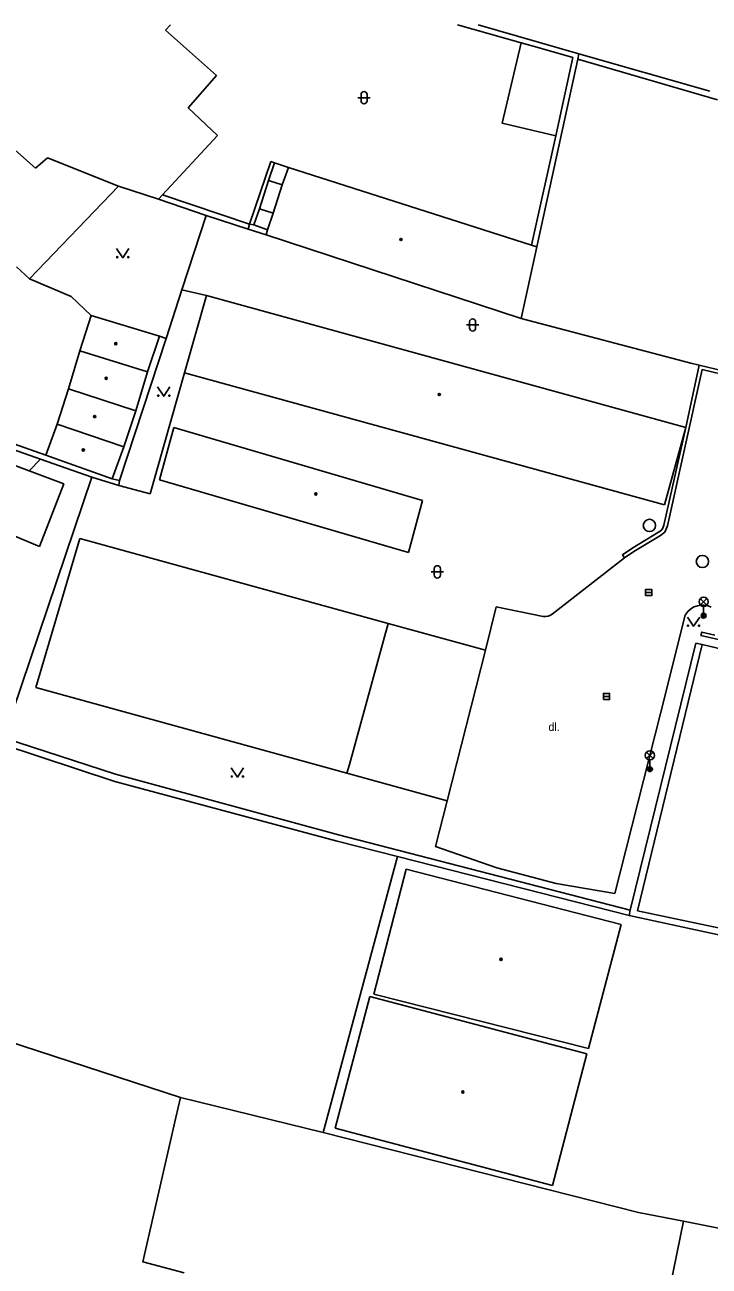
# Model space of a CAD drawing. Extents: x -598932 to -598196, y -1162207 to -1161504.
# Drawn here: x -598603.5 to -598547.9, y -1161606 to -1161505.2 of the extents above; entities that cross this region are included whole.
import ezdxf

# ---------------------------------------------------------------- set-up
doc = ezdxf.new("R2010")
doc.units = 0
for name, color, linetype in [('DOP - kresba z DSPS bez soueadnic', 7, 'Continuous'), ('DOP - rozhrani ploch obecne', 7, 'Continuous'), ('Level 27', 7, 'Continuous'), ('Level 33', 7, 'Continuous'), ('Level 36', 7, 'Continuous'), ('Level 39', 7, 'Continuous'), ('TM - budovy zdene_ betonove - VP', 7, 'Continuous'), ('TM - komunikace - VP', 7, 'Continuous'), ('TM - letecke snimky - pomocna linie', 7, 'Continuous'), ('TM - popis povrchu', 7, 'Continuous'), ('TM - rozhrani ploch obecne - VP', 7, 'Continuous')]:
    doc.layers.add(name, color=color, linetype=linetype)

msp = doc.modelspace()

# ---------------------------------------------------------------- linework, layer by layer
at = {"layer": 'DOP - kresba z DSPS bez soueadnic'}
for points in [[(-598568.36, -1161505.18), (-598563.17, -1161506.65), (-598561.73, -1161507.06)], [(-598561.73, -1161507.06), (-598558.98, -1161507.83)], [(-598558.98, -1161507.83), (-598560.38, -1161514.2), (-598562.33, -1161523.07)], [(-598558.58, -1161507.98), (-598547.24, -1161511.27)], [(-598585.24, -1161521.38), (-598583.51, -1161516.28)], [(-598583.2, -1161516.39), (-598583.69, -1161517.81)], [(-598583.51, -1161516.28), (-598583.2, -1161516.39)], [(-598583.2, -1161516.39), (-598582.07, -1161516.76)], [(-598583.69, -1161517.81), (-598584.43, -1161520.12)], [(-598582.58, -1161518.18), (-598583.69, -1161517.81)], [(-598585.24, -1161521.38), (-598592.31, -1161518.98)], [(-598584.43, -1161520.12), (-598584.87, -1161521.43)], [(-598584.43, -1161520.12), (-598583.32, -1161520.48)], [(-598585.35, -1161521.78), (-598585.24, -1161521.38)], [(-598584.87, -1161521.43), (-598585.24, -1161521.38)], [(-598584.87, -1161521.43), (-598583.77, -1161521.83)], [(-598593.31, -1161543.27), (-598590.52, -1161533.45)], [(-598601.77, -1161540.12), (-598607.91, -1161537.95)], [(-598595.79, -1161542.19), (-598596.38, -1161542.05)], [(-598548.49, -1161555.5), (-598553.73, -1161577.12)], [(-598596.12, -1161566.02), (-598605.18, -1161563.09)], [(-598578, -1161570.96), (-598596.12, -1161566.02)], [(-598554.34, -1161577.06), (-598578, -1161570.96)], [(-598553.73, -1161577.12), (-598539.35, -1161580.17)]]:
    msp.add_lwpolyline(points, dxfattribs=at)
at = {"layer": 'DOP - rozhrani ploch obecne'}
for points in [[(-598566.66, -1161505.18), (-598558.51, -1161507.54)], [(-598558.58, -1161507.98), (-598558.51, -1161507.54)], [(-598558.51, -1161507.54), (-598547.87, -1161510.57)], [(-598561.9, -1161523.22), (-598558.58, -1161507.98)], [(-598592.61, -1161519.35), (-598588.76, -1161520.66)], [(-598588.76, -1161520.66), (-598590.72, -1161526.69)], [(-598588.76, -1161520.66), (-598585.35, -1161521.78)], [(-598585.35, -1161521.78), (-598583.88, -1161522.24)], [(-598603.09, -1161525.8), (-598599.7, -1161527.25)], [(-598592, -1161530.65), (-598590.72, -1161526.69)], [(-598590.72, -1161526.69), (-598588.73, -1161527.17)], [(-598599.7, -1161527.25), (-598598.08, -1161528.78)], [(-598563.18, -1161529.03), (-598549.4, -1161532.65)], [(-598592, -1161530.65), (-598595.79, -1161542.19)], [(-598592.55, -1161530.45), (-598592, -1161530.65)], [(-598549.4, -1161532.65), (-598548.73, -1161532.82)], [(-598617.85, -1161534.94), (-598602.19, -1161540.44)], [(-598603.12, -1161541.39), (-598602.19, -1161540.44)], [(-598602.19, -1161540.44), (-598598.04, -1161541.9)], [(-598605.18, -1161563.09), (-598598.04, -1161541.9)], [(-598598.04, -1161541.9), (-598595.83, -1161542.6)], [(-598595.79, -1161542.19), (-598595.83, -1161542.6)], [(-598595.83, -1161542.6), (-598593.31, -1161543.27)], [(-598602.59, -1161559), (-598599, -1161546.9)], [(-598599, -1161546.9), (-598573.98, -1161553.79)], [(-598573.98, -1161553.79), (-598566.09, -1161555.96)], [(-598554.34, -1161577.06), (-598548.99, -1161555.38)], [(-598548.99, -1161555.38), (-598548.49, -1161555.5), (-598538.66, -1161557.82)], [(-598577.32, -1161565.96), (-598602.59, -1161559)], [(-598605.34, -1161563.6), (-598596.17, -1161566.61)], [(-598577.32, -1161565.96), (-598569.2, -1161568.2)], [(-598596.17, -1161566.61), (-598578.13, -1161571.48)], [(-598578.13, -1161571.48), (-598573.22, -1161572.72)], [(-598573.22, -1161572.72), (-598579.26, -1161595.13)], [(-598573.22, -1161572.72), (-598554.41, -1161577.51)], [(-598554.41, -1161577.51), (-598554.34, -1161577.06)], [(-598554.41, -1161577.51), (-598539.27, -1161580.77)], [(-598624.11, -1161581.44), (-598590.84, -1161592.28)], [(-598591.22, -1161593.92), (-598590.84, -1161592.28)], [(-598590.84, -1161592.28), (-598579.26, -1161595.13)], [(-598593.9, -1161605.62), (-598591.22, -1161593.92)], [(-598579.26, -1161595.13), (-598553.66, -1161601.61)], [(-598553.66, -1161601.61), (-598549.99, -1161602.33)], [(-598590.53, -1161606.53), (-598593.9, -1161605.62)]]:
    msp.add_lwpolyline(points, dxfattribs=at)
at = {"layer": 'Level 27'}
for p, q in [((-598553.08, -1161551.28), (-598552.58, -1161551.28)), ((-598556.5, -1161559.72), (-598556, -1161559.72))]:
    msp.add_line(p, q, dxfattribs=at)
for points in [[(-598553.08, -1161551.53), (-598552.58, -1161551.53), (-598552.58, -1161551.03), (-598553.08, -1161551.03)], [(-598556.5, -1161559.97), (-598556, -1161559.97), (-598556, -1161559.47), (-598556.5, -1161559.47)]]:
    msp.add_lwpolyline(points, close=True, dxfattribs=at)
for centre in [(-598552.77, -1161545.83), (-598548.47, -1161548.76)]:
    msp.add_circle(centre, 0.5, dxfattribs=at)
at = {"layer": 'Level 33'}
for p, q in [((-598548.64, -1161552.3), (-598548.11, -1161551.77)), ((-598548.64, -1161551.77), (-598548.11, -1161552.3)), ((-598548.37, -1161552.41), (-598548.37, -1161553.16)), ((-598553, -1161564.76), (-598552.47, -1161564.23)), ((-598553, -1161564.23), (-598552.47, -1161564.76)), ((-598552.73, -1161564.87), (-598552.73, -1161565.62))]:
    msp.add_line(p, q, dxfattribs=at)
for centre, radius in [((-598548.37, -1161552.03), 0.375), ((-598548.37, -1161553.16), 0.2), ((-598548.37, -1161553.16), 0.145), ((-598548.37, -1161553.16), 0.0876), ((-598552.73, -1161564.5), 0.375), ((-598552.73, -1161565.62), 0.2), ((-598552.73, -1161565.62), 0.145), ((-598552.73, -1161565.62), 0.0876)]:
    msp.add_circle(centre, radius, dxfattribs=at)
at = {"layer": 'Level 36'}
for p, q in [((-598576.43, -1161511.1), (-598575.43, -1161511.1)), ((-598576.18, -1161510.85), (-598576.18, -1161511.35)), ((-598575.68, -1161510.85), (-598575.68, -1161511.35)), ((-598567.63, -1161529.55), (-598566.63, -1161529.55)), ((-598567.38, -1161529.3), (-598567.38, -1161529.8)), ((-598566.88, -1161529.3), (-598566.88, -1161529.8)), ((-598570.49, -1161549.6), (-598569.49, -1161549.6)), ((-598570.24, -1161549.35), (-598570.24, -1161549.85)), ((-598569.74, -1161549.35), (-598569.74, -1161549.85))]:
    msp.add_line(p, q, dxfattribs=at)
for points in [[(-598596.02, -1161523.35), (-598595.52, -1161524.1), (-598595.02, -1161523.35)], [(-598592.69, -1161534.59), (-598592.19, -1161535.34), (-598591.69, -1161534.59)], [(-598549.69, -1161553.27), (-598549.19, -1161554.02), (-598548.69, -1161553.27)], [(-598586.72, -1161565.52), (-598586.22, -1161566.27), (-598585.72, -1161565.52)]]:
    msp.add_lwpolyline(points, dxfattribs=at)
for centre in [(-598595.97, -1161524.05), (-598595.07, -1161524.05), (-598592.64, -1161535.29), (-598591.74, -1161535.29), (-598549.64, -1161553.97), (-598548.74, -1161553.97), (-598586.67, -1161566.22), (-598585.77, -1161566.22)]:
    msp.add_circle(centre, 0.05, dxfattribs=at)
for centre, start, end in [((-598575.93, -1161510.85), 0, 180), ((-598575.93, -1161511.35), 180, 0), ((-598567.13, -1161529.3), 0, 180), ((-598567.13, -1161529.8), 180, 0), ((-598569.99, -1161549.35), 0, 180), ((-598569.99, -1161549.85), 180, 0)]:
    msp.add_arc(centre, 0.25, start, end, dxfattribs=at)
at = {"layer": 'Level 39'}
for centre, radius in [((-598572.94, -1161522.61), 0.09), ((-598572.94, -1161522.61), 0.0398), ((-598596.09, -1161531.08), 0.09), ((-598596.09, -1161531.08), 0.0398), ((-598596.87, -1161533.88), 0.09), ((-598596.87, -1161533.88), 0.0398), ((-598569.83, -1161535.2), 0.09), ((-598569.83, -1161535.2), 0.0398), ((-598597.8, -1161536.99), 0.09), ((-598597.8, -1161536.99), 0.0398), ((-598598.73, -1161539.71), 0.09), ((-598598.73, -1161539.71), 0.0398), ((-598579.85, -1161543.28), 0.09), ((-598579.85, -1161543.28), 0.0398), ((-598564.81, -1161581.07), 0.09), ((-598564.81, -1161581.07), 0.0398), ((-598567.92, -1161591.83), 0.09), ((-598567.92, -1161591.83), 0.0398)]:
    msp.add_circle(centre, radius, dxfattribs=at)
at = {"layer": 'TM - budovy zdene_ betonove - VP'}
for points in [[(-598591.66, -1161505.18), (-598592.05, -1161505.62)], [(-598592.05, -1161505.62), (-598587.9, -1161509.3)], [(-598587.9, -1161509.3), (-598590.2, -1161511.91)], [(-598607.65, -1161512.38), (-598602.6, -1161516.83)], [(-598590.2, -1161511.91), (-598587.83, -1161514.18)], [(-598587.83, -1161514.18), (-598592.31, -1161518.98)], [(-598602.6, -1161516.83), (-598601.62, -1161515.98)], [(-598601.62, -1161515.98), (-598595.86, -1161518.27)], [(-598582.58, -1161518.18), (-598582.07, -1161516.76)], [(-598582.07, -1161516.76), (-598562.33, -1161523.07)], [(-598595.86, -1161518.27), (-598603.09, -1161525.8)], [(-598595.86, -1161518.27), (-598592.61, -1161519.35)], [(-598583.32, -1161520.48), (-598582.58, -1161518.18)], [(-598592.31, -1161518.98), (-598592.61, -1161519.35)], [(-598583.77, -1161521.83), (-598583.32, -1161520.48)], [(-598583.88, -1161522.24), (-598583.77, -1161521.83)], [(-598563.18, -1161529.03), (-598583.88, -1161522.24)], [(-598561.9, -1161523.22), (-598563.18, -1161529.03)], [(-598562.33, -1161523.07), (-598561.9, -1161523.22)], [(-598603.09, -1161525.8), (-598604.16, -1161524.84)], [(-598588.73, -1161527.17), (-598590.52, -1161533.45)], [(-598549.82, -1161537.87), (-598588.73, -1161527.17)], [(-598599.01, -1161531.64), (-598598.08, -1161528.78)], [(-598598.08, -1161528.78), (-598592.55, -1161530.45)], [(-598592.55, -1161530.45), (-598593.51, -1161533.35)], [(-598599.93, -1161534.73), (-598599.01, -1161531.64)], [(-598593.51, -1161533.35), (-598599.01, -1161531.64)], [(-598593.51, -1161533.35), (-598594.47, -1161536.53)], [(-598551.54, -1161544.17), (-598590.52, -1161533.45)], [(-598600.86, -1161537.61), (-598599.93, -1161534.73)], [(-598599.93, -1161534.73), (-598594.47, -1161536.53)], [(-598594.47, -1161536.53), (-598595.44, -1161539.45)], [(-598601.77, -1161540.12), (-598600.86, -1161537.61)], [(-598595.44, -1161539.45), (-598600.86, -1161537.61)], [(-598592.55, -1161542.14), (-598591.39, -1161537.89)], [(-598591.39, -1161537.89), (-598571.18, -1161543.8)], [(-598549.82, -1161537.87), (-598551.54, -1161544.17)], [(-598595.44, -1161539.45), (-598596.38, -1161542.05)], [(-598605.53, -1161540.5), (-598603.12, -1161541.39)], [(-598596.38, -1161542.05), (-598601.77, -1161540.12)], [(-598603.12, -1161541.39), (-598600.31, -1161542.44)], [(-598600.31, -1161542.44), (-598602.28, -1161547.55)], [(-598572.32, -1161548.04), (-598592.55, -1161542.14)], [(-598572.32, -1161548.04), (-598571.18, -1161543.8)], [(-598602.28, -1161547.55), (-598607.15, -1161545.5)], [(-598575.13, -1161583.88), (-598572.53, -1161573.73)], [(-598572.53, -1161573.73), (-598555.07, -1161578.24)], [(-598555.07, -1161578.24), (-598557.72, -1161588.3)], [(-598578.27, -1161594.76), (-598575.46, -1161584.07)], [(-598575.46, -1161584.07), (-598557.84, -1161588.74)], [(-598557.72, -1161588.3), (-598575.13, -1161583.88)], [(-598557.84, -1161588.74), (-598560.65, -1161599.43)], [(-598560.65, -1161599.43), (-598578.27, -1161594.76)], [(-598549.99, -1161602.33), (-598554.54, -1161624.6)], [(-598545.28, -1161603.26), (-598549.99, -1161602.33)]]:
    msp.add_lwpolyline(points, dxfattribs=at)
at = {"layer": 'TM - komunikace - VP'}
for points in [[(-598554.79, -1161548.47), (-598554.03, -1161547.95), (-598551.87, -1161546.64), (-598551.53, -1161546.37), (-598551.3, -1161545.86), (-598548.5, -1161533.18), (-598537.29, -1161535.88)], [(-598547.75, -1161552.48), (-598548.01, -1161552.37), (-598548.33, -1161552.31), (-598548.6, -1161552.31), (-598548.88, -1161552.35), (-598549.17, -1161552.45), (-598549.43, -1161552.62), (-598549.65, -1161552.82), (-598549.87, -1161553.13), (-598551.87, -1161561.11), (-598555.58, -1161575.71), (-598560.33, -1161574.9), (-598565.17, -1161573.64), (-598570.14, -1161571.89), (-598569.2, -1161568.2), (-598566.09, -1161555.96), (-598565.2, -1161552.45), (-598561.4, -1161553.22), (-598561.18, -1161553.23), (-598560.99, -1161553.2), (-598560.8, -1161553.13), (-598560.66, -1161553.04), (-598554.79, -1161548.47)]]:
    msp.add_lwpolyline(points, dxfattribs=at)
at = {"layer": 'TM - letecke snimky - pomocna linie'}
for points in [[(-598563.17, -1161506.65), (-598564.73, -1161513.16), (-598560.38, -1161514.2)], [(-598573.98, -1161553.79), (-598577.12, -1161565.24), (-598577.32, -1161565.96)]]:
    msp.add_lwpolyline(points, dxfattribs=at)
at = {"layer": 'TM - rozhrani ploch obecne - VP'}
for points in [[(-598548.73, -1161532.82), (-598549.82, -1161537.87)], [(-598537.22, -1161535.57), (-598548.73, -1161532.82)], [(-598549.82, -1161537.87), (-598551.59, -1161545.8)], [(-598551.59, -1161545.8), (-598551.67, -1161546.04), (-598551.81, -1161546.23), (-598552.03, -1161546.38)], [(-598552.03, -1161546.38), (-598554.13, -1161547.66), (-598554.96, -1161548.22), (-598554.79, -1161548.47)], [(-598547.46, -1161554.74), (-598548.52, -1161554.49), (-598548.59, -1161554.78), (-598501.49, -1161565.45), (-598501.42, -1161565.16)]]:
    msp.add_lwpolyline(points, dxfattribs=at)

# ---------------------------------------------------------------- texts
at = {"layer": 'TM - popis povrchu'}
msp.add_text('dl.', height=0.65, dxfattribs=at).set_placement((-598560.97, -1161562.51))

doc.saveas('drawing.dxf')
